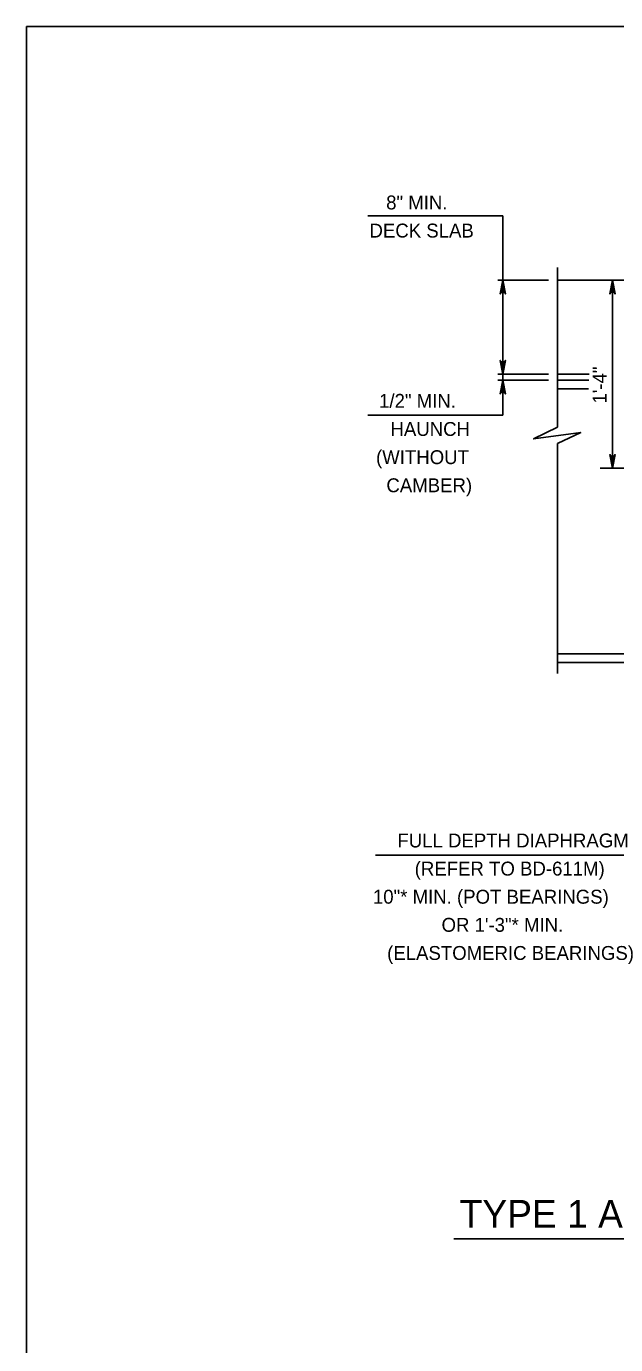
# Model space of a CAD drawing. Extents: x 636530 to 644067, y 294168 to 299122.
# Drawn here: x 641569.8 to 641697, y 296839 to 297123.5 of the extents above; entities that cross this region are included whole.
import ezdxf

# ---------------------------------------------------------------- set-up
doc = ezdxf.new("R2010")
doc.units = 0
doc.layers.add('1', color=7, linetype='Continuous')

msp = doc.modelspace()

# ---------------------------------------------------------------- linework, layer by layer
at = {"layer": '1'}
for p, q in [((642355.78, 297123.48), (641569.78, 297123.48)), ((641569.78, 297123.48), (641569.78, 296559.48)), ((641643.46, 297082.57), (641672.63, 297082.57)), ((641672.63, 297048.4), (641672.63, 297082.57)), ((641684.45, 297071.45), (641684.45, 297036.98)), ((641671.51, 297068.72), (641682.51, 297068.72)), ((641684.45, 297068.72), (641825.19, 297068.72)), ((641696.29, 297028.09), (641696.29, 297068.72)), ((641671.51, 297048.4), (641682.51, 297048.4)), ((641672.63, 297039.58), (641672.63, 297048.4)), ((641684.45, 297048.4), (641691.26, 297048.4)), ((641671.51, 297047.14), (641682.51, 297047.14)), ((641684.45, 297047.14), (641691.15, 297047.14)), ((641684.45, 297045.23), (641691.09, 297045.23)), ((641643.46, 297039.58), (641672.63, 297039.58)), ((641684.45, 297033.46), (641684.45, 296983.83)), ((641693.65, 297028.09), (641753.72, 297028.09)), ((641684.45, 296988.08), (641770.67, 296988.08)), ((641684.45, 296986.18), (641771.34, 296986.18)), ((641645.17, 296944.57), (641772.24, 296944.57)), ((641662.02, 296861.77), (641962.06, 296861.77))]:
    msp.add_line(p, q, dxfattribs=at)
for points in [[(641672.63, 297068.72), (641673.19, 297065.74), (641673.11, 297065.86), (641673.03, 297065.97), (641672.93, 297066.03), (641672.83, 297066.09), (641672.73, 297066.11), (641672.63, 297066.12), (641672.53, 297066.11), (641672.43, 297066.09), (641672.33, 297066.03), (641672.23, 297065.97), (641672.15, 297065.86), (641672.07, 297065.74), (641672.63, 297068.72), (641672.15, 297065.86), (641672.23, 297065.97), (641672.63, 297068.72), (641672.33, 297066.03), (641672.43, 297066.09), (641672.63, 297068.72), (641672.53, 297066.11), (641672.63, 297066.12), (641672.63, 297068.72), (641672.73, 297066.11), (641672.83, 297066.09), (641672.63, 297068.72), (641672.93, 297066.03), (641673.03, 297065.97), (641672.63, 297068.72), (641673.11, 297065.86)], [(641696.29, 297068.72), (641696.85, 297065.74), (641696.69, 297065.97), (641696.49, 297066.09), (641696.29, 297066.12), (641696.09, 297066.09), (641695.89, 297065.97), (641695.73, 297065.74), (641696.29, 297068.72), (641695.89, 297065.97), (641696.09, 297066.09), (641696.29, 297068.72), (641696.29, 297066.12), (641696.49, 297066.09), (641696.29, 297068.72), (641696.69, 297065.97)], [(641672.63, 297048.4), (641672.07, 297051.39), (641672.15, 297051.27), (641672.23, 297051.16), (641672.33, 297051.1), (641672.43, 297051.04), (641672.53, 297051.02), (641672.63, 297051), (641672.73, 297051.02), (641672.83, 297051.04), (641672.93, 297051.1), (641673.03, 297051.16), (641673.11, 297051.27), (641673.19, 297051.39), (641672.63, 297048.4), (641673.11, 297051.27), (641673.03, 297051.16), (641672.63, 297048.4), (641672.93, 297051.1), (641672.83, 297051.04), (641672.63, 297048.4), (641672.73, 297051.02), (641672.63, 297051), (641672.63, 297048.4), (641672.53, 297051.02), (641672.43, 297051.04), (641672.63, 297048.4), (641672.33, 297051.1), (641672.23, 297051.16), (641672.63, 297048.4), (641672.15, 297051.27)], [(641672.63, 297047.14), (641673.19, 297044.15), (641673.11, 297044.27), (641673.03, 297044.38), (641672.93, 297044.44), (641672.83, 297044.5), (641672.73, 297044.52), (641672.63, 297044.54), (641672.53, 297044.52), (641672.43, 297044.5), (641672.33, 297044.44), (641672.23, 297044.38), (641672.15, 297044.27), (641672.07, 297044.15), (641672.63, 297047.14), (641672.15, 297044.27), (641672.23, 297044.38), (641672.63, 297047.14), (641672.33, 297044.44), (641672.43, 297044.5), (641672.63, 297047.14), (641672.53, 297044.52), (641672.63, 297044.54), (641672.63, 297047.14), (641672.73, 297044.52), (641672.83, 297044.5), (641672.63, 297047.14), (641672.93, 297044.44), (641673.03, 297044.38), (641672.63, 297047.14), (641673.11, 297044.27)], [(641684.45, 297036.98), (641679.27, 297034.44), (641689.42, 297035.82), (641684.45, 297033.46)], [(641696.29, 297028.09), (641695.73, 297031.07), (641695.89, 297030.84), (641696.09, 297030.72), (641696.29, 297030.69), (641696.49, 297030.72), (641696.69, 297030.84), (641696.85, 297031.07), (641696.29, 297028.09), (641696.69, 297030.84), (641696.49, 297030.72), (641696.29, 297028.09), (641696.29, 297030.69), (641696.09, 297030.72), (641696.29, 297028.09), (641695.89, 297030.84)]]:
    msp.add_lwpolyline(points, dxfattribs=at)

# ---------------------------------------------------------------- texts
for s, rotation, p in [('8" MIN.', 360, (641647.44, 297083.97)), ('DECK SLAB', 360, (641643.84, 297077.9)), ('1\'-4"', 90, (641695.02, 297042.07)), ('1/2" MIN.', 360, (641645.91, 297041.15)), ('HAUNCH', 360, (641648.37, 297035.08)), ('(WITHOUT', 360, (641645.25, 297029)), ('CAMBER)', 360, (641647.49, 297022.93))]:
    msp.add_text(s, height=3, rotation=rotation, dxfattribs=at).set_placement(p)
for s, height, p in [('FULL DEPTH DIAPHRAGM', 3, (641649.86, 296946.27)), ('(REFER TO BD-611M)', 3, (641653.6, 296940.2)), ('10"* MIN. (POT BEARINGS)', 3, (641644.58, 296934.13)), ('OR 1\'-3"* MIN.', 3, (641659.39, 296928.06)), ('(ELASTOMERIC BEARINGS)', 3, (641647.65, 296921.99)), ('TYPE 1 APPROACH SLAB (WITHOUT OVERLAY) - DETAIL 12', 6, (641663.3, 296864.18))]:
    msp.add_text(s, height=height, dxfattribs=at).set_placement(p)

doc.saveas('drawing.dxf')
